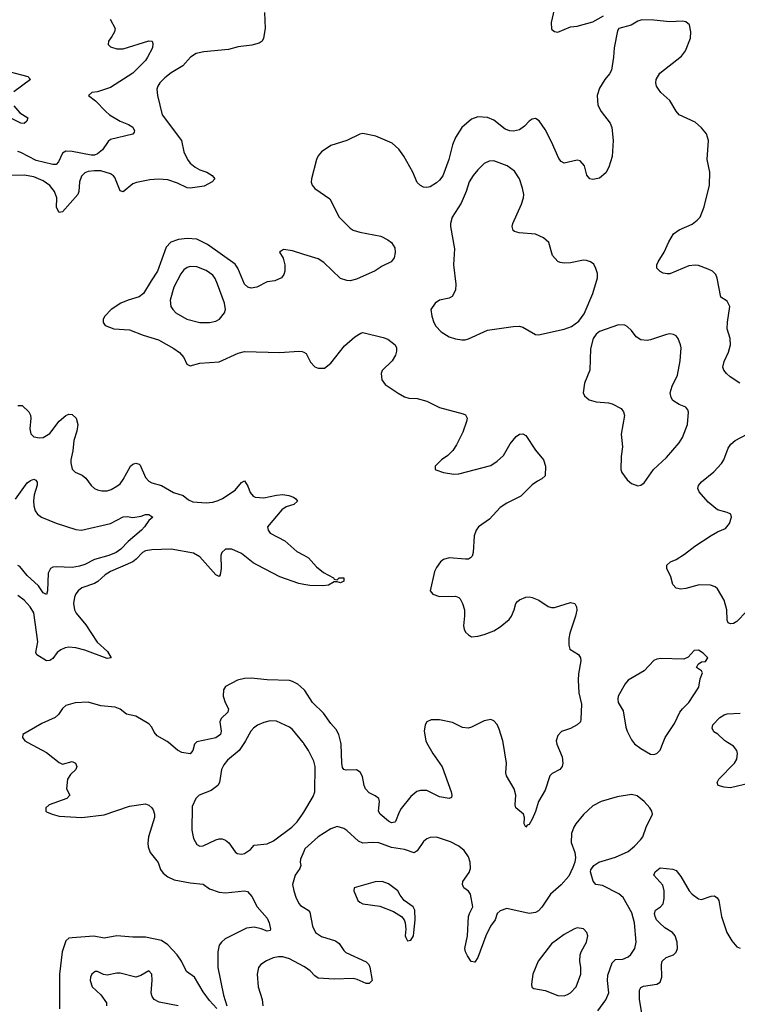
# Model space of a CAD drawing. Header units: inches. Extents: x 1771504 to 1971212, y 471788 to 643615.
# Tile 455 of 587: x 1858222 to 1862713, y 618360 to 624525. Entities that reach past the tile are written whole.
import ezdxf

# ---------------------------------------------------------------- set-up
doc = ezdxf.new("R2010")
doc.units = ezdxf.units.IN
doc.header["$MEASUREMENT"] = 0
for name, color, linetype in [('B8651', 7, 'Continuous'), ('B8652', 7, 'Continuous'), ('B8661', 7, 'Continuous'), ('B8662', 7, 'Continuous')]:
    doc.layers.add(name, color=color, linetype=linetype)

msp = doc.modelspace()

# ---------------------------------------------------------------- linework, layer by layer
at = {"layer": 'B8651', "color": 5}
for points, elevation in [([(1858273.3, 620000), (1858390, 619937), (1858470, 619874), (1858490, 619863), (1858550, 619880.5), (1858570.5, 619870), (1858580.5, 619850), (1858574, 619830), (1858540.2, 619799.8), (1858522, 619770), (1858516, 619710), (1858536, 619670), (1858518, 619650), (1858406.8, 619610), (1858384.9, 619590), (1858384.9, 619570), (1858390, 619565.5), (1858424.7, 619550), (1858470, 619538), (1858610.4, 619530.4), (1858750, 619547.4), (1858910, 619601.3), (1859010, 619615.8), (1859030, 619608), (1859050, 619590.6), (1859057.2, 619577.2), (1859065.3, 619550), (1859066, 619530), (1859028.9, 619408.9), (1859023.6, 619370), (1859026.6, 619346.6), (1859039.5, 619310), (1859088.3, 619248.3), (1859104.2, 619204.2), (1859120.6, 619180.6), (1859150, 619157.7), (1859190, 619140.8), (1859290, 619121.2), (1859370, 619111.8), (1859410, 619082.6), (1859470, 619063.1), (1859510, 619058.2), (1859630, 619071.8), (1859647.1, 619067.1), (1859675.8, 619035.8), (1859708.8, 618970), (1859770, 618899.5), (1859783.2, 618870), (1859791.7, 618830), (1859790, 618822), (1859770, 618819.1), (1859733.3, 618833.3), (1859690, 618842.5), (1859642.2, 618837.8), (1859508.8, 618771.2), (1859484.2, 618750), (1859470.2, 618729.8), (1859461.4, 618690), (1859462.1, 618590), (1859497.5, 618417.5), (1859519.2, 618350)], 420), ([(1859326, 620000), (1859316, 619990), (1859306.3, 619950), (1859290, 619929.7), (1859236.6, 619936.6), (1859210, 619952.3), (1859152.7, 620000)], 420), ([(1859629.3, 620000), (1859595, 619950), (1859522, 619890), (1859499.5, 619860.5), (1859485.3, 619830), (1859472.8, 619750), (1859461.7, 619730), (1859420.4, 619699.6), (1859344.9, 619670), (1859323.8, 619650), (1859301.5, 619598.5), (1859299.7, 619450), (1859310, 619398.8), (1859330, 619361.6), (1859350, 619350.4), (1859370, 619353.1), (1859450, 619390.2), (1859470, 619396.9), (1859490, 619397.3), (1859510, 619388.7), (1859531, 619371), (1859570, 619314.9), (1859584.2, 619304.2), (1859610, 619299.6), (1859630, 619304.9), (1859667.3, 619330), (1859690, 619357.3), (1859770, 619366), (1859810, 619383.9), (1859925.1, 619470), (1859957.7, 619502.3), (1859991.5, 619550), (1860000, 619564)], 440), ([(1860000, 619993.9), (1859997.6, 619997.6), (1859995.7, 620000)], 440), ([(1860000, 619316.2), (1859980.5, 619270), (1859978, 619250), (1859981.6, 619230), (1859974.4, 619210), (1859946.3, 619170), (1859930.3, 619110.3), (1859937.4, 619070), (1859951.2, 619031.2), (1859970, 618990.6), (1859979.7, 618979.7), (1860000, 618967.2)], 440), ([(1859455.2, 618335.2), (1859410, 618385.1), (1859370, 618438.9), (1859316.1, 618530), (1859265.5, 618565.5), (1859234, 618630), (1859207, 618670), (1859150, 618732.8), (1859110, 618759.8), (1859010, 618780.9), (1858930, 618780.9), (1858830, 618789.8), (1858750, 618774.8), (1858686.5, 618786.5), (1858550, 618776.8), (1858530, 618774), (1858510, 618758.5), (1858487.2, 618690), (1858472.3, 618550), (1858471.3, 618331.3)], 420), ([(1860000, 618596.2), (1859910, 618646.2), (1859870, 618657.2), (1859842, 618658), (1859808.9, 618651.1), (1859766.6, 618633.4), (1859730.6, 618610), (1859716.4, 618590), (1859708.7, 618550), (1859715.6, 618470), (1859739, 618390), (1859743.2, 618350)], 440), ([(1859214, 618350), (1859094.2, 618374.2), (1859064.2, 618390), (1859051.1, 618410), (1859046, 618430), (1859051.3, 618511.3), (1859049.4, 618549.4), (1859030, 618569.2), (1858979.9, 618540.1), (1858950, 618531.2), (1858850, 618556.4), (1858830, 618556.4), (1858770, 618542.6), (1858747.2, 618547.3), (1858710, 618565.6), (1858694.6, 618565.4), (1858673, 618550), (1858664.4, 618530), (1858662.4, 618510), (1858676.4, 618470), (1858730, 618420.3), (1858764.7, 618370), (1858766.5, 618350)], 440)]:
    msp.add_lwpolyline(points, dxfattribs=dict(at, elevation=elevation))
at = {"layer": 'B8652', "color": 5}
for points, elevation in [([(1859754.8, 624570), (1859758, 624470), (1859747.3, 624410), (1859738.8, 624390), (1859721.6, 624378.4), (1859675.1, 624364.9), (1859590, 624356.4), (1859530, 624337.8), (1859375.6, 624324.4), (1859327, 624313), (1859291.6, 624290), (1859242.7, 624237.3), (1859170, 624193.5), (1859130, 624162), (1859099.5, 624130), (1859086, 624110), (1859079.5, 624090), (1859084.2, 624050), (1859114.7, 623930), (1859234.9, 623770), (1859250, 623698), (1859273.1, 623650), (1859290, 623627.6), (1859321.1, 623601.1), (1859350, 623585.2), (1859392.4, 623570), (1859426.4, 623550), (1859444, 623530), (1859426.8, 623510), (1859376.1, 623483.9), (1859290, 623469.8), (1859270, 623473), (1859210, 623502.3), (1859150, 623522.8), (1859090, 623526.6), (1859037.3, 623522.7), (1858953.5, 623506.5), (1858930, 623497.4), (1858870, 623447.8), (1858850, 623454.5), (1858816.8, 623536.8), (1858808.7, 623548.7), (1858790, 623561.3), (1858730, 623578.2), (1858690, 623579.8), (1858650, 623575.1), (1858630, 623567.6), (1858610, 623546), (1858597.4, 623510), (1858592.3, 623450), (1858585.4, 623430), (1858490, 623322.4), (1858470, 623318.3), (1858453.2, 623350), (1858454, 623410), (1858440.9, 623450), (1858410, 623488), (1858370, 623516.5), (1858310, 623541.3), (1858250, 623552.5), (1858170, 623550.6)], 380), ([(1858788.1, 624528.1), (1858818.8, 624470), (1858814.8, 624450), (1858799.9, 624420.1), (1858778.8, 624390), (1858776, 624370), (1858790, 624356), (1858830, 624343.8), (1858870, 624343.1), (1859030, 624392.7), (1859051, 624390), (1859055.9, 624375.9), (1859054, 624350), (1859021.7, 624290), (1859008.7, 624270), (1858930, 624189.8), (1858790, 624100.5), (1858710, 624074.5), (1858674, 624070), (1858652, 624050), (1858697.6, 624017.6), (1858760.3, 623950), (1858784.4, 623930), (1858850, 623890.3), (1858904, 623870), (1858930, 623851.7), (1858941.6, 623830), (1858938.7, 623821.3), (1858930, 623809.5), (1858790, 623775.6), (1858776.3, 623763.7), (1858741.4, 623710), (1858710, 623684.9), (1858690, 623678), (1858670, 623676.9), (1858550, 623700.2), (1858510, 623702), (1858490, 623689.7), (1858464.2, 623635.8), (1858450, 623618), (1858430, 623618.4), (1858324.7, 623644.7), (1858230, 623693.8), (1858210, 623699.4)], 360), ([(1858080.7, 624220.7), (1858274, 624170), (1858290.7, 624150), (1858186.4, 624073.6)], 340), ([(1858186, 623986), (1858222.4, 623942.4), (1858272.4, 623910), (1858267.7, 623890), (1858250, 623874.5), (1858230, 623877.4), (1858170, 623906)], 340), ([(1860000, 623056), (1859930, 623078.3), (1859874, 623086), (1859847.3, 623070), (1859871.7, 623031.7), (1859882.2, 622990), (1859881.8, 622950), (1859874.7, 622930), (1859860.3, 622910), (1859819.1, 622890), (1859770, 622883.8), (1859705.5, 622850), (1859670, 622844.6), (1859650, 622850.8), (1859629.8, 622870), (1859587, 622970), (1859570, 622995.1), (1859398.6, 623118.6), (1859330, 623151.9), (1859270, 623155.8), (1859216, 623150), (1859167.7, 623132.3), (1859138.4, 623101.6), (1859084.8, 622950), (1859044, 622890), (1858998, 622810), (1858970, 622789.8), (1858902, 622770), (1858854.9, 622750), (1858795.5, 622710), (1858755.5, 622670), (1858745.5, 622650), (1858744, 622630), (1858758, 622610), (1858810.5, 622590.5), (1858910, 622583.1), (1858994, 622550), (1859090, 622520.3), (1859187.5, 622467.5), (1859222.4, 622442.4), (1859248.7, 622410), (1859268.1, 622368.1), (1859290, 622359.1), (1859350, 622374), (1859470, 622382.4), (1859590, 622437.7), (1859630, 622447.4), (1859850, 622441.1), (1859970, 622449.1), (1859990, 622447.6), (1860000, 622443.2)], 420), ([(1858210, 622110.2), (1858237.3, 622110), (1858280.5, 622070), (1858288.9, 622048.9), (1858291.8, 622030), (1858284.7, 621964.7), (1858292.5, 621932.5), (1858310, 621914), (1858346.6, 621906.6), (1858370, 621910.4), (1858410, 621934.3), (1858470, 622011.5), (1858510, 622047.7), (1858530, 622055.6), (1858550, 622054), (1858574.9, 622030), (1858586.3, 621990), (1858580.2, 621950), (1858562, 621890), (1858554.8, 621825.2), (1858542.5, 621770), (1858541.5, 621750), (1858550, 621710.7), (1858570, 621692), (1858613.8, 621673.8), (1858635.2, 621655.2), (1858670, 621608.7), (1858690, 621590.3), (1858710, 621580.8), (1858735.3, 621575.3), (1858770, 621576.5), (1858795.5, 621584.5), (1858830, 621604), (1858850, 621620.3), (1858870, 621647.2), (1858916.4, 621730), (1858930, 621742.7), (1858950, 621749.1), (1858970, 621743.1), (1858975.8, 621735.7), (1859010, 621659.5), (1859030, 621635.2), (1859050, 621624.9), (1859110, 621609.2), (1859184.5, 621564.4), (1859245.3, 621545.3), (1859278.2, 621518.2), (1859306.4, 621506.4), (1859390, 621499.8), (1859430, 621504.2), (1859464.2, 621515.8), (1859491.8, 621528.2), (1859570, 621580.5), (1859610, 621627.7), (1859630, 621639.1), (1859650, 621604), (1859665, 621565), (1859682.8, 621542.8), (1859695.3, 621535.3), (1859750, 621531.2), (1859829, 621549), (1859870, 621552.7), (1859906.9, 621546.9), (1859935.8, 621535.8), (1859950, 621526), (1859960.7, 621510), (1859938.8, 621490), (1859890, 621474.8), (1859863.3, 621456.6), (1859774, 621350), (1859776.4, 621330), (1859790.5, 621310), (1859881.8, 621261.8), (1859955.8, 621195.8), (1860000, 621172.3)], 380), ([(1858196.1, 621523.9), (1858270, 621625.7), (1858290, 621641.1), (1858310, 621648.4), (1858322.8, 621642.8), (1858331.3, 621630), (1858331.1, 621610), (1858312.7, 621550), (1858307.9, 621512.1), (1858310, 621481), (1858318.6, 621450), (1858333.1, 621430), (1858358.7, 621410), (1858450, 621373.7), (1858574.3, 621334.3), (1858609.2, 621329.2), (1858790, 621370.2), (1858870, 621412.9), (1858895.4, 621415.4), (1858930, 621408.2), (1858983, 621417), (1859010, 621427.7), (1859030, 621426.8), (1859056, 621410), (1859030, 621389.6), (1859003.2, 621350), (1858983.9, 621330), (1858901.5, 621258.5), (1858854.4, 621210), (1858825.3, 621190), (1858779.3, 621170), (1858690, 621146.4), (1858630, 621113.8), (1858596.8, 621103.2), (1858550, 621095.2), (1858450, 621099.9), (1858430, 621097.6), (1858414.3, 621090), (1858400.7, 621059.3), (1858395.5, 620950), (1858390, 620926), (1858370, 620937.6), (1858339.6, 620979.6), (1858270, 621046.3), (1858222.5, 621102.5), (1858210, 621108.7)], 360), ([(1860000, 620989.6), (1859970, 620995.1), (1859850, 621037.4), (1859709.5, 621109.4), (1859683.9, 621123.9), (1859610, 621183.7), (1859550, 621211.1), (1859510, 621209.8), (1859487.1, 621190), (1859481.2, 621170), (1859483.2, 621090), (1859476.5, 621050), (1859470, 621038.4), (1859450, 621048.5), (1859350, 621161.4), (1859310, 621185.3), (1859170.2, 621209.8), (1859050, 621205.6), (1859010, 621198.8), (1858990, 621189.8), (1858952.2, 621147.8), (1858930.1, 621129.9), (1858790.1, 621069.9), (1858756.9, 621050), (1858711.8, 621008.2), (1858690, 620994.8), (1858612.1, 620968), (1858588.5, 620950), (1858573.7, 620930), (1858565.7, 620910), (1858558.3, 620870), (1858565.5, 620830), (1858575.6, 620810), (1858636.6, 620736.6), (1858707.4, 620627.4), (1858771.1, 620570), (1858795.5, 620530), (1858770, 620526.6), (1858630, 620578.6), (1858573, 620593), (1858530, 620596.9), (1858507.2, 620592.8), (1858479.6, 620580.4), (1858457.2, 620562.8), (1858430, 620526.3), (1858410, 620513.3), (1858390, 620510.8), (1858330, 620548.3), (1858324.1, 620564.1), (1858336.2, 620630), (1858310, 620811.3), (1858288.7, 620850), (1858250, 620891.1), (1858210, 620919.7)], 380), ([(1860000, 620331.3), (1859963.9, 620363.9), (1859930, 620382.3), (1859910, 620387.4), (1859770, 620391.9), (1859670, 620403.5), (1859630, 620400.8), (1859584.9, 620390), (1859510.6, 620350), (1859498, 620330), (1859496.4, 620290), (1859508.5, 620250), (1859528.7, 620210), (1859524.2, 620190), (1859482.3, 620150), (1859473.8, 620130), (1859484.1, 620070), (1859478.2, 620050), (1859450, 620029.9), (1859330, 620004), (1859326, 620000)], 420), ([(1859152.7, 620000), (1859145.8, 620005.8), (1859082.1, 620042.1), (1859064.3, 620064.3), (1859050, 620094.7), (1859030, 620116.4), (1858950, 620163.9), (1858890, 620178), (1858850, 620207.4), (1858820.5, 620220.5), (1858730, 620229.8), (1858650, 620252.3), (1858570, 620248.2), (1858510, 620231.3), (1858490, 620212), (1858465.1, 620174.9), (1858443.4, 620156.6), (1858361.1, 620118.9), (1858242.8, 620050), (1858240.7, 620030), (1858254.8, 620010), (1858273.3, 620000)], 420), ([(1859995.7, 620000), (1859930, 620080.7), (1859910, 620095.1), (1859830, 620132.6), (1859790, 620134.8), (1859750, 620125.3), (1859710, 620107.3), (1859686, 620090), (1859669.4, 620070.6), (1859636.2, 620010), (1859629.3, 620000)], 440)]:
    msp.add_lwpolyline(points, dxfattribs=dict(at, elevation=elevation))
at = {"layer": 'B8652', "color": 5, "elevation": 440}
msp.add_lwpolyline([(1859290, 622979.3), (1859270, 622972.8), (1859250, 622959.2), (1859230, 622934.3), (1859187.5, 622850), (1859164.9, 622770), (1859169, 622730), (1859180.3, 622710), (1859199.5, 622690), (1859268, 622650), (1859350, 622630.2), (1859410, 622628.9), (1859450, 622638.7), (1859472, 622650), (1859504.5, 622690), (1859509.6, 622710), (1859504, 622750), (1859460.7, 622870), (1859444.8, 622904.8), (1859430, 622924.8), (1859390, 622955.3), (1859330, 622978.9)], close=True, dxfattribs=at)
at = {"layer": 'B8661', "color": 5}
for points, elevation in [([(1860000, 619564), (1860059.1, 619660.9), (1860069.4, 619690), (1860072.1, 619850), (1860063, 619883), (1860028.8, 619948.8), (1860000, 619993.9)], 440), ([(1860768.8, 620000), (1860808.3, 619930), (1860866.8, 619846.8), (1860922.4, 619690), (1860927, 619670), (1860923.8, 619656.2), (1860910, 619648.2), (1860850, 619659.1), (1860770, 619698.3), (1860730, 619698.9), (1860707, 619693), (1860670, 619662.4), (1860610, 619586), (1860596.1, 619563.9), (1860574.4, 619505.6), (1860570, 619500.7), (1860550, 619497.7), (1860530, 619506.6), (1860477.4, 619550), (1860467.1, 619570), (1860474, 619630), (1860468.8, 619648.8), (1860446.2, 619666.2), (1860410, 619684), (1860386.6, 619710), (1860377.5, 619730), (1860366.6, 619786.6), (1860353.9, 619813.9), (1860330, 619827.8), (1860265.9, 619825.9), (1860251, 619831), (1860243.2, 619843.2), (1860237.8, 619870), (1860233.8, 619990), (1860231.4, 620000)], 420), ([(1861581.7, 620000), (1861583.1, 619990), (1861617.3, 619910), (1861622.2, 619870), (1861618, 619850), (1861602, 619830), (1861554, 619806), (1861539.5, 619790), (1861510, 619700.9), (1861469.1, 619630), (1861450, 619567), (1861430, 619520.7), (1861410, 619487), (1861398.5, 619481.5), (1861390, 619469.2), (1861379.3, 619490), (1861381.6, 619530), (1861374.5, 619550), (1861326.3, 619590), (1861323.1, 619610), (1861326.4, 619670), (1861317.6, 619710), (1861268.6, 619790), (1861265.1, 619810), (1861267.9, 619870), (1861247.7, 620000)], 420), ([(1862062.7, 620000), (1862070, 619990.8), (1862110, 619962.8), (1862170, 619926.8), (1862190, 619924), (1862210, 619930.8), (1862230, 619951), (1862249.8, 620000)], 440), ([(1862794.6, 619745.4), (1862670, 619716.8), (1862630, 619719.8), (1862593.2, 619730), (1862587.3, 619750), (1862598.4, 619770), (1862694.7, 619870), (1862710, 619894.8), (1862714.7, 619930), (1862711.1, 619950), (1862690, 619976.9), (1862652.7, 620000)], 420), ([(1861840.3, 618319.7), (1861890, 618387.7), (1861908.7, 618431.3), (1861901.3, 618510), (1861903.2, 618543.2), (1861930, 618619.5), (1861950, 618640.7), (1861995.9, 618644.1), (1862030, 618657.7), (1862047.4, 618672.6), (1862072.2, 618710), (1862079.8, 618750), (1862069, 618870), (1862053.7, 618933.7), (1861999.1, 619030), (1861972, 619052), (1861870, 619103.8), (1861828.7, 619110), (1861811.9, 619131.9), (1861795.1, 619190), (1861796.9, 619203.1), (1861816.2, 619230), (1861846.6, 619250), (1861950, 619281.8), (1862030, 619317.4), (1862070, 619350.3), (1862108, 619390), (1862121.1, 619410), (1862143.1, 619470), (1862181.6, 619550), (1862178.4, 619570), (1862165.1, 619590), (1862130, 619629.5), (1862085.8, 619665.8), (1862050, 619674), (1861961.1, 619658.9), (1861861, 619630), (1861810, 619602.4), (1861750, 619549.6), (1861702.4, 619490), (1861690, 619469), (1861676.4, 619430), (1861674.2, 619374.2), (1861697.1, 619310), (1861699.9, 619280.1), (1861695.5, 619250), (1861683.9, 619216.1), (1861658, 619162), (1861610, 619109.4), (1861543.8, 619050), (1861490, 618969.6), (1861470, 618946.3), (1861450, 618935.1), (1861410, 618929.6), (1861270, 618960.7), (1861230, 618946), (1861210.8, 618930), (1861197.6, 618890), (1861169.1, 618850), (1861139.1, 618790), (1861090, 618654), (1861070, 618625.2), (1861048, 618628), (1861024.2, 618664.2), (1861011.8, 618690), (1861008, 618710), (1861023.9, 618790), (1861031.2, 618910), (1861036.3, 618930), (1861058, 618970), (1861043.5, 619050), (1861030, 619069.6), (1861002.7, 619090), (1860993.2, 619110), (1860996, 619130), (1861035.1, 619184.9), (1861044.2, 619210), (1861041.3, 619250), (1861030, 619284), (1861004.4, 619324.4), (1860969.4, 619350), (1860917.6, 619377.6), (1860830, 619406.9), (1860790, 619405.1), (1860770, 619396.3), (1860750, 619380.5), (1860710, 619322.4), (1860690, 619309.8), (1860630, 619329), (1860550, 619342.1), (1860470, 619371.5), (1860430, 619373.8), (1860370, 619368.7), (1860341.6, 619381.6), (1860270, 619448.4), (1860250, 619461.1), (1860210, 619473), (1860170, 619458.9), (1860090, 619409.7), (1860007.1, 619332.9), (1860000, 619316.2)], 440), ([(1862128.7, 618230), (1862100.7, 618390), (1862100.4, 618450), (1862110, 618466), (1862125.2, 618474.8), (1862210, 618486.7), (1862230, 618499.1), (1862241, 618530), (1862239.1, 618610), (1862243.7, 618630), (1862267.5, 618652.5), (1862313.6, 618670), (1862330, 618686.4), (1862338.2, 618710), (1862337.8, 618750), (1862323.9, 618790), (1862306.6, 618810), (1862260.3, 618840.3), (1862225.3, 618870), (1862207.8, 618890), (1862198.8, 618910), (1862195.6, 618930), (1862202, 618950), (1862231.5, 618970), (1862249.7, 618990), (1862256.3, 619023.7), (1862256.1, 619070), (1862246.6, 619106.6), (1862191.3, 619170), (1862198.7, 619190), (1862230, 619214.9), (1862310, 619207.1), (1862330, 619197.3), (1862359.8, 619159.8), (1862412.3, 619070), (1862430.3, 619050), (1862470, 619021.3), (1862490, 619017.3), (1862550, 619037.2), (1862570, 619038.6), (1862587.6, 619027.6), (1862597.8, 619010), (1862615, 618910), (1862647.3, 618810), (1862678.1, 618758.1), (1862710, 618720.3), (1862730, 618711.8)], 420), ([(1860000, 618967.2), (1860028, 618950), (1860037.4, 618937.4), (1860054.2, 618850), (1860074, 618810), (1860110, 618784.1), (1860198.4, 618758.4), (1860221.2, 618741.2), (1860250, 618698), (1860264.2, 618684.2), (1860390, 618626.7), (1860406.7, 618610), (1860413.8, 618593.8), (1860428, 618510), (1860410, 618489.7), (1860390, 618491.6), (1860335.2, 618515.2), (1860310, 618521), (1860190, 618518.5), (1860090, 618524.7), (1860070, 618538.7), (1860041.1, 618570), (1860011.2, 618590), (1860000, 618596.2)], 440)]:
    msp.add_lwpolyline(points, dxfattribs=dict(at, elevation=elevation))
at = {"layer": 'B8661', "color": 5, "elevation": 460}
for points in [[(1860490, 619129.4), (1860446.6, 619126.6), (1860316, 619090), (1860314, 619070), (1860338.8, 619010), (1860350, 619000.7), (1860370.5, 618990.5), (1860475.6, 618975.6), (1860561.4, 618941.4), (1860611, 618910), (1860627.3, 618890), (1860634.8, 618870), (1860638.8, 618830), (1860634, 618790), (1860638.5, 618778.5), (1860650, 618758), (1860670, 618761), (1860686, 618790), (1860689.1, 618809.1), (1860697, 618890), (1860696, 618950), (1860684, 618970), (1860629.3, 619010), (1860603.3, 619043.3), (1860589.3, 619070), (1860530, 619115.6)], [(1861710, 618839.6), (1861690, 618831.5), (1861630, 618797.6), (1861550, 618739.1), (1861466, 618630), (1861432.7, 618550), (1861425.8, 618485.8), (1861428.2, 618468.2), (1861438.8, 618458.8), (1861510, 618447), (1861590, 618415.3), (1861630, 618413.7), (1861650, 618421.1), (1861670, 618432.2), (1861704, 618470), (1861733.5, 618550), (1861734, 618590), (1861727.2, 618630), (1861729.7, 618670), (1861735.4, 618690), (1861769.6, 618750), (1861777, 618790), (1861772.3, 618810), (1861750, 618833.3)]]:
    msp.add_lwpolyline(points, close=True, dxfattribs=at)
at = {"layer": 'B8662', "color": 5}
for points, elevation in [([(1861567, 624590), (1861548, 624508), (1861550, 624466), (1861570, 624450.7), (1861590, 624448.2), (1861670, 624481.6), (1861710, 624485.5), (1861808.1, 624511.9), (1861875.3, 624550)], 420), ([(1862728.9, 622248.9), (1862669.1, 622289.1), (1862646, 622310), (1862629.6, 622330), (1862623, 622350), (1862630, 622386), (1862657.2, 622442.7), (1862671.3, 622490), (1862668.2, 622530), (1862649.7, 622590), (1862651.5, 622631.5), (1862667, 622730), (1862650, 622764), (1862610, 622788.7), (1862586.9, 622906.9), (1862578.3, 622930), (1862556.9, 622950), (1862530, 622964.2), (1862470, 622986), (1862450, 622988.5), (1862410, 622984.8), (1862290, 622935.1), (1862273.8, 622933.8), (1862250, 622938.7), (1862230, 622949.6), (1862209.6, 622970), (1862209.6, 622990), (1862217.6, 623010), (1862255.1, 623070), (1862284.7, 623135.2), (1862314.6, 623185.4), (1862349.8, 623210.2), (1862430, 623245.5), (1862462.7, 623270), (1862480.9, 623290), (1862505.8, 623354.2), (1862538.7, 623490), (1862540.5, 623570), (1862523.7, 623650), (1862532, 623770), (1862520.9, 623810), (1862490, 623849.3), (1862450, 623883.7), (1862349.2, 623930), (1862330, 623953.2), (1862290, 624019.3), (1862235.1, 624070), (1862219.5, 624090), (1862207.6, 624110), (1862203.6, 624130), (1862205.6, 624150), (1862227.3, 624190), (1862363.8, 624296.2), (1862389.6, 624330), (1862419.6, 624410), (1862422.9, 624450), (1862413.6, 624493.6), (1862391.5, 624511.5), (1862370, 624515.6), (1862290, 624511.1), (1862190, 624522), (1862115.5, 624524.5), (1862090, 624516), (1862048.1, 624491.9), (1861972, 624470), (1861963.5, 624456.5), (1861941.6, 624350), (1861938, 624290), (1861925.7, 624210), (1861913.9, 624186.1), (1861883.1, 624150), (1861850, 624097), (1861835.6, 624050), (1861839.6, 623990), (1861861.1, 623950), (1861916.7, 623876.7), (1861928.3, 623850), (1861937.1, 623770), (1861930, 623668.7), (1861910, 623601.2), (1861890, 623566.6), (1861850, 623532.7), (1861810, 623524.5), (1861789.2, 623530), (1861771.8, 623551.8), (1861756.2, 623610), (1861730, 623641.2), (1861710, 623646.6), (1861630, 623627.6), (1861610, 623637), (1861596, 623656), (1861550, 623760.9), (1861510, 623837.2), (1861472.9, 623892.9), (1861450, 623906), (1861430, 623902.7), (1861410, 623889.3), (1861382, 623858), (1861350, 623835.8), (1861312.1, 623827.9), (1861290, 623829.8), (1861260.9, 623840.9), (1861190, 623896.4), (1861150, 623913.3), (1861090, 623917.4), (1861050, 623903), (1860990, 623849.7), (1860950, 623787.3), (1860930, 623740.9), (1860908.5, 623650), (1860870, 623546.9), (1860850, 623520.3), (1860830, 623504.1), (1860790, 623479.3), (1860770, 623475.3), (1860750, 623477.7), (1860730, 623486.6), (1860710, 623505.1), (1860683, 623570), (1860627.2, 623670), (1860594.1, 623714.1), (1860552.6, 623752.6), (1860450, 623796.8), (1860370, 623812.8), (1860350, 623809.7), (1860270, 623768.7), (1860170, 623738.5), (1860110, 623698.9), (1860090, 623673.6), (1860079.6, 623650), (1860049.2, 623530), (1860047.2, 623507.2), (1860052.2, 623490), (1860069.2, 623469.2), (1860163.1, 623403.1), (1860222.2, 623290), (1860290, 623220.8), (1860310, 623208.1), (1860350, 623194.7), (1860482.8, 623170), (1860527, 623147), (1860548.2, 623130), (1860570, 623096), (1860572.7, 623067.3), (1860565.5, 623034.5), (1860546, 623010), (1860490, 622982), (1860446.3, 622953.7), (1860330, 622900.5), (1860290, 622889.6), (1860270, 622891.6), (1860230, 622906), (1860125.8, 623005.8), (1860090, 623027.4), (1860000, 623056)], 420), ([(1860000, 622443.2), (1860016, 622436), (1860041.8, 622381.8), (1860070, 622352.7), (1860090, 622343), (1860130, 622343), (1860170, 622374.4), (1860255.9, 622484.1), (1860320.1, 622539.9), (1860358, 622562), (1860370, 622566), (1860495.9, 622535.9), (1860525.1, 622525.1), (1860572.2, 622490), (1860581.3, 622470), (1860580.4, 622450), (1860574.4, 622425.6), (1860552.7, 622390), (1860490, 622328.7), (1860483.8, 622310), (1860488.2, 622270), (1860510, 622242), (1860590, 622186.4), (1860630, 622164.4), (1860656.5, 622156.5), (1860710, 622152.9), (1860770, 622137.4), (1860850, 622097), (1860998, 622058), (1861011.9, 622051.9), (1861018.8, 622038.8), (1861022, 622030), (1861018.4, 622010), (1860996.2, 621943.8), (1860956.7, 621863.3), (1860931.9, 621828.1), (1860902.4, 621797.6), (1860861, 621770), (1860822, 621730), (1860822, 621710), (1860826.4, 621706.4), (1860874, 621690), (1860939.8, 621679.8), (1860970, 621682), (1861170, 621734.9), (1861210, 621760.3), (1861250, 621797.6), (1861291.5, 621870), (1861330, 621915.5), (1861350, 621930.5), (1861370, 621933.4), (1861390, 621922.8), (1861450.5, 621830), (1861500.7, 621770), (1861513, 621730), (1861510.7, 621670), (1861490.8, 621650), (1861463.2, 621636.8), (1861430, 621613.3), (1861358, 621542), (1861270, 621497.3), (1861230, 621470.9), (1861161.6, 621398.4), (1861093.4, 621350), (1861079.6, 621330), (1861066.6, 621293.4), (1861060.8, 621190), (1861053.8, 621166.2), (1861044.4, 621155.6), (1861030, 621148.4), (1861011.6, 621148.5), (1860910, 621156.8), (1860875.2, 621144.8), (1860855.6, 621130), (1860830, 621095.1), (1860819.1, 621070), (1860790.7, 620950), (1860808.3, 620928.3), (1860850, 620913.4), (1860950, 620916.5), (1860970, 620908.4), (1860978.8, 620898.8), (1860994.3, 620870), (1861005.5, 620830), (1861006.5, 620793.5), (1860999.5, 620730), (1861003.1, 620710), (1861013, 620690), (1861030, 620673), (1861050, 620662), (1861090, 620664.6), (1861130, 620676.5), (1861190, 620699.7), (1861230, 620723.6), (1861284.7, 620770), (1861299.7, 620790), (1861317.4, 620830), (1861327.8, 620870), (1861336.9, 620883.1), (1861350, 620894), (1861390, 620910.4), (1861410, 620912.7), (1861430, 620908.2), (1861470.3, 620890.3), (1861530, 620850.4), (1861550, 620844.4), (1861570, 620844.9), (1861670, 620875.8), (1861696, 620870), (1861707.3, 620850), (1861707.9, 620827.9), (1861701.1, 620790), (1861664.4, 620684.4), (1861658.4, 620650), (1861658, 620610), (1861664.7, 620584.7), (1861718.8, 620550), (1861732.7, 620530), (1861734.9, 620510), (1861719.5, 620430), (1861717.4, 620390), (1861721.5, 620310), (1861738.8, 620238.8), (1861734.7, 620145.3), (1861731.1, 620128.9), (1861710.2, 620109.8), (1861670, 620087.8), (1861612.1, 620067.9), (1861590, 620044), (1861580.4, 620010), (1861581.7, 620000)], 420), ([(1862770, 620819.8), (1862710, 620756.4), (1862690, 620745), (1862670, 620743.1), (1862656.9, 620750), (1862650, 620765.2), (1862647.5, 620830), (1862631.3, 620891.3), (1862590, 620962), (1862574.5, 620974.5), (1862545.7, 620985.7), (1862473.9, 620986.1), (1862390, 620963.1), (1862358.9, 620958.9), (1862330, 620966), (1862309.7, 620989.7), (1862297.4, 621037.4), (1862272.3, 621090), (1862272.7, 621110), (1862296, 621130), (1862330, 621145.3), (1862381.9, 621178.1), (1862448, 621230), (1862550, 621296.5), (1862590, 621319.5), (1862639.7, 621340.3), (1862665.1, 621370), (1862677.6, 621410), (1862672.3, 621430), (1862650, 621440.7), (1862590, 621457), (1862530, 621504.2), (1862475.1, 621570), (1862467.1, 621590), (1862471, 621609), (1862490, 621632), (1862566.5, 621693.5), (1862613.9, 621746.1), (1862629.8, 621770.2), (1862656.6, 621843.4), (1862672.2, 621867.7), (1862699.3, 621890), (1862775.1, 621930)], 420), ([(1860000, 621172.3), (1860030, 621156.5), (1860080, 621100), (1860123.4, 621063.4), (1860186.8, 621030), (1860190, 621022), (1860210, 621018), (1860222, 621030), (1860250, 621030.3), (1860250.5, 621010.5), (1860230, 620999.3), (1860210, 621006), (1860190, 621005.2), (1860154.4, 620985.6), (1860119.9, 620980.1), (1860037, 620983), (1860000, 620989.6)], 380), ([(1862249.8, 620000), (1862262, 620030), (1862321.1, 620118.9), (1862354, 620190), (1862369.3, 620210.7), (1862410.8, 620250), (1862473, 620347), (1862481, 620399), (1862495.3, 620435.3), (1862490, 620448.7), (1862458, 620470), (1862468, 620490), (1862490, 620504.7), (1862513.6, 620506.4), (1862528, 620530), (1862498.6, 620558.6), (1862470, 620577.2), (1862443.8, 620576.2), (1862405.2, 620534.8), (1862378, 620522), (1862234.6, 620525.4), (1862210, 620522), (1862190, 620512.7), (1862130, 620449.4), (1862030, 620389.3), (1862012.1, 620367.9), (1861968, 620290), (1861964.9, 620270), (1861967.7, 620250), (1861999, 620199), (1862015.3, 620095.3), (1862023, 620070), (1862050, 620016), (1862062.7, 620000)], 440), ([(1860231.4, 620000), (1860219.2, 620050), (1860202, 620082), (1860170, 620118.3), (1860124.1, 620184.1), (1860054.5, 620250), (1860005.9, 620325.9), (1860000, 620331.3)], 420), ([(1861247.7, 620000), (1861246.2, 620010), (1861223.7, 620083.7), (1861210, 620111.6), (1861190, 620135.1), (1861170, 620143.5), (1861130, 620136.4), (1861050, 620095.3), (1861029.8, 620089.8), (1860994.4, 620094.4), (1860930, 620123.9), (1860850, 620142.6), (1860797.6, 620142.4), (1860770.3, 620129.7), (1860760.3, 620110), (1860752.8, 620070), (1860763.2, 620010), (1860768.8, 620000)], 420), ([(1862652.7, 620000), (1862632.5, 620012.5), (1862591.7, 620051.7), (1862567.1, 620067.1), (1862556.4, 620090), (1862559.1, 620110), (1862604.4, 620155.6), (1862630, 620172.9), (1862650, 620179), (1862730, 620184)], 420)]:
    msp.add_lwpolyline(points, dxfattribs=dict(at, elevation=elevation))
at = {"layer": 'B8662', "color": 5, "elevation": 440}
for points in [[(1861190, 623642), (1861161.2, 623638.8), (1861130, 623624.2), (1861090, 623586), (1861060.3, 623550), (1861034.6, 623510), (1861017.3, 623450), (1860984.3, 623375.7), (1860929, 623290), (1860918, 623250), (1860918, 623230), (1860942.6, 623090), (1860937.6, 622990), (1860951.7, 622870), (1860948.7, 622831.3), (1860928.4, 622791.6), (1860910, 622780.9), (1860850, 622769.6), (1860822, 622750), (1860795.5, 622710), (1860801.6, 622670), (1860814.9, 622630), (1860826.6, 622606.6), (1860859.1, 622570), (1860910, 622539.3), (1860950, 622527.7), (1860990, 622520.7), (1861010, 622520.7), (1861030, 622526.8), (1861150, 622580.5), (1861310, 622604.4), (1861350, 622606), (1861370, 622600.5), (1861450, 622553.4), (1861470, 622552.7), (1861630, 622587), (1861675.2, 622604.8), (1861722.4, 622637.6), (1861755.8, 622684.2), (1861808.2, 622810), (1861837.2, 622910), (1861837.2, 622937.3), (1861828.3, 622968.3), (1861814.3, 622994.3), (1861794, 623010), (1861770, 623018.4), (1861750, 623019.6), (1861670, 623002.6), (1861630, 623000.5), (1861604.4, 623004.4), (1861590, 623011.8), (1861556.9, 623050), (1861532.8, 623130), (1861500, 623160), (1861450, 623182.3), (1861348, 623190), (1861318.4, 623198.4), (1861310, 623205.2), (1861303.6, 623230), (1861307.6, 623250), (1861363, 623370), (1861375.8, 623410), (1861377.4, 623430), (1861369.7, 623470), (1861349.7, 623530), (1861317.8, 623577.8), (1861272.7, 623610)], [(1861970, 622614.5), (1861850, 622572.7), (1861830, 622557.2), (1861810.6, 622530), (1861795.1, 622464.9), (1861790.3, 622330), (1861757.1, 622250), (1861748.4, 622190), (1861756.3, 622170), (1861785.3, 622145.2), (1861830, 622132), (1861906.9, 622126.9), (1861930, 622120.4), (1861987.3, 622090), (1862000.5, 622070), (1862007.9, 622047.9), (1861986, 621930), (1861995.5, 621850), (1861986, 621790), (1861984.9, 621710), (1861990.8, 621690), (1862024.1, 621644.1), (1862050, 621621), (1862090, 621606), (1862110, 621611), (1862130, 621626), (1862189.3, 621710), (1862270, 621783.8), (1862350, 621876.4), (1862369.8, 621910.2), (1862402.3, 621990), (1862408.3, 622068.3), (1862403.3, 622083.3), (1862390, 622099.6), (1862350, 622115.1), (1862310, 622142), (1862299.3, 622159.3), (1862293.3, 622190), (1862304.7, 622230), (1862339.7, 622300.2), (1862356.4, 622390), (1862361.6, 622470), (1862358.4, 622490), (1862342, 622530), (1862330, 622546), (1862313.4, 622553.4), (1862290, 622557.6), (1862270, 622553.3), (1862170, 622520.4), (1862150, 622517.4), (1862110, 622520.5), (1862080.4, 622540.4), (1862050, 622579.3), (1862023.9, 622603.9), (1862010, 622612.3)]]:
    msp.add_lwpolyline(points, close=True, dxfattribs=at)

doc.saveas('drawing.dxf')
